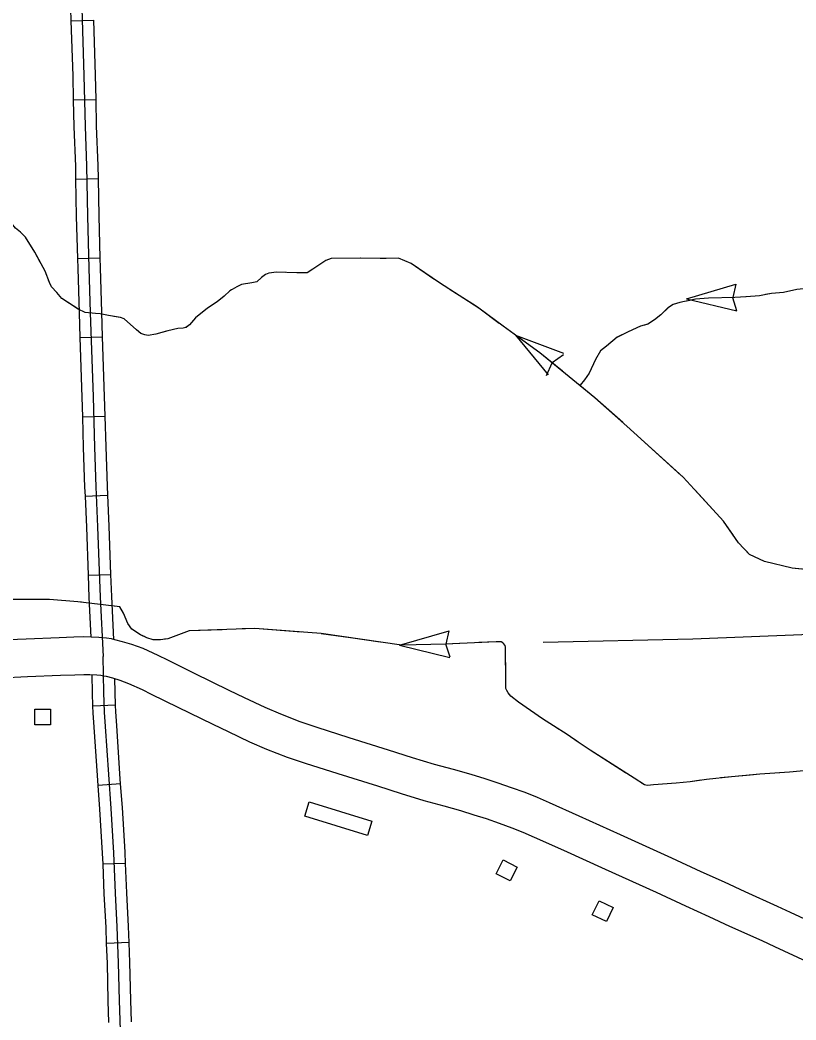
# Model space of a CAD drawing. Extents: x 1084508 to 1142749, y 1057638 to 1093403.
# Drawn here: x 1130896 to 1132518, y 1070353 to 1072445 of the extents above; entities that cross this region are included whole.
import ezdxf

# ---------------------------------------------------------------- set-up
doc = ezdxf.new("R2010")
doc.units = 0
for name, color, linetype in [('Level 10', 7, 'Continuous'), ('Level 32', 7, 'Continuous'), ('Level 43', 7, 'Continuous'), ('Level 5', 7, 'Continuous'), ('Level 56', 7, 'Continuous')]:
    doc.layers.add(name, color=color, linetype=linetype)

msp = doc.modelspace()

# ---------------------------------------------------------------- linework, layer by layer
at = {"layer": 'Level 10'}
for points in [[(1131076.7, 1071152.3), (1131060.3, 1071153.5), (1131044.6, 1071154.2), (1131029.2, 1071154.6), (1131008.2, 1071153.9), (1130977.4, 1071152.9), (1130908.5, 1071150.1), (1130852.7, 1071147.8), (1130762.6, 1071143.6)], [(1132573.8, 1070547.1), (1132506.4, 1070578.1), (1132479.4, 1070591), (1132411.6, 1070621.3), (1132368.3, 1070641.5), (1132319.5, 1070663.5), (1132258.4, 1070692), (1132151.2, 1070740.4), (1132064.5, 1070779.9), (1132002.5, 1070807.6), (1131977.5, 1070818.7), (1131951.7, 1070829.1), (1131923.4, 1070839.2), (1131895.4, 1070849), (1131868.4, 1070857.6), (1131839.2, 1070867.1), (1131802.1, 1070877.2), (1131762, 1070888.1), (1131716.2, 1070902), (1131666.5, 1070918), (1131584, 1070943.6), (1131516.8, 1070964.9), (1131481.5, 1070977.1), (1131440.8, 1070992.8), (1131408, 1071006.7), (1131364.9, 1071027.6), (1131333.4, 1071042.7), (1131260.6, 1071078.4), (1131204.9, 1071105.7), (1131184.7, 1071115.7), (1131153, 1071130.1), (1131129.7, 1071138.8), (1131110.4, 1071144.7), (1131094.3, 1071148.7), (1131086.8, 1071150.4), (1131076.7, 1071152.3)], [(1130767.7, 1071065.2), (1130856.2, 1071069.4), (1130911.7, 1071071.7), (1130980.2, 1071074.5), (1131010.7, 1071075.5), (1131029.5, 1071076.1), (1131042, 1071075.8), (1131056.5, 1071075.2), (1131064.8, 1071074.7)], [(1131064.8, 1071074.7), (1131070.7, 1071073.6), (1131076, 1071072.3), (1131089.5, 1071069), (1131104.4, 1071064.5), (1131123, 1071057.5), (1131151, 1071044.8), (1131170.3, 1071035.2), (1131226.1, 1071008), (1131299.1, 1070972.1), (1131330.8, 1070956.9), (1131375.6, 1070935.2), (1131411.3, 1070920), (1131454.6, 1070903.3), (1131492.1, 1070890.4), (1131560.5, 1070868.8), (1131642.9, 1070843.1), (1131692.8, 1070827.1), (1131740.3, 1070812.7), (1131781.5, 1070801.5), (1131816.7, 1070791.9), (1131844.3, 1070782.9), (1131870.6, 1070774.6), (1131897.2, 1070765.3), (1131923.8, 1070755.7), (1131947, 1070746.4), (1131970.6, 1070735.9), (1132032.2, 1070708.4), (1132118.8, 1070669), (1132225.7, 1070620.7), (1132286.8, 1070592.2), (1132335.6, 1070570.2), (1132379, 1070549.9), (1132446.4, 1070519.8), (1132473.1, 1070507), (1132540.8, 1070475.9)]]:
    msp.add_lwpolyline(points, dxfattribs=at)
at = {"layer": 'Level 32'}
for p, q in [((1131002.2, 1072443.2), (1131049.3, 1072444.8)), ((1131007.1, 1072277.9), (1131054.2, 1072278.9)), ((1131012, 1072112.3), (1131059.1, 1072113.2)), ((1131015.8, 1071946.4), (1131062.9, 1071947.7)), ((1131020.9, 1071780.6), (1131067.9, 1071782.2)), ((1131026.2, 1071615.1), (1131073.2, 1071616.4)), ((1131031.8, 1071449.1), (1131078.8, 1071451.2)), ((1131038.2, 1071283.7), (1131085.2, 1071285.4)), ((1131095.5, 1071011.7), (1131048.4, 1071010)), ((1131106.2, 1070847.2), (1131059.3, 1070843.8)), ((1131116.6, 1070681.1), (1131069.6, 1070679.1)), ((1131124.1, 1070515.4), (1131077, 1070513.7))]:
    msp.add_line(p, q, dxfattribs=at)
for points in [[(1131011.6, 1072775.2), (1131016.7, 1072640.2), (1131024.9, 1072469.5), (1131029.6, 1072329), (1131031.8, 1072222.3), (1131035.1, 1072139.7), (1131036.9, 1072034.3), (1131039.9, 1071925.5), (1131042.7, 1071833), (1131048.6, 1071656.8), (1131051.4, 1071551.3), (1131054.5, 1071468.6), (1131058.1, 1071385.1), (1131063.4, 1071238.1), (1131069.5, 1071113.7)], [(1130994.7, 1072608.5), (1131001.3, 1072468.5), (1131002.2, 1072443.2)], [(1131002.2, 1072443.2), (1131006.1, 1072328.4), (1131007.1, 1072277.9)], [(1131049.3, 1072444.8), (1131053.2, 1072329.7), (1131054.2, 1072278.9)], [(1131007.1, 1072277.9), (1131008.2, 1072221.6), (1131011.6, 1072139), (1131012, 1072112.3)], [(1131054.2, 1072278.9), (1131055.3, 1072223), (1131058.6, 1072140.4), (1131059.1, 1072113.2)], [(1131012, 1072112.3), (1131013.4, 1072033.8), (1131015.8, 1071946.4)], [(1131059.1, 1072113.2), (1131060.4, 1072034.9), (1131062.9, 1071947.7)], [(1131015.8, 1071946.4), (1131016.4, 1071924.8), (1131019.2, 1071832.3), (1131020.9, 1071780.6)], [(1131062.9, 1071947.7), (1131063.5, 1071926.2), (1131066.2, 1071833.7), (1131067.9, 1071782.2)], [(1131067.9, 1071782.2), (1131072.1, 1071657.5), (1131073.2, 1071616.4)], [(1131020.9, 1071780.6), (1131025, 1071656.1), (1131026.2, 1071615.1)], [(1131026.2, 1071615.1), (1131027.9, 1071550.5), (1131031, 1071467.7), (1131031.8, 1071449.1)], [(1131073.2, 1071616.4), (1131075, 1071552), (1131078, 1071469.6), (1131078.8, 1071451.2)], [(1131031.8, 1071449.1), (1131034.6, 1071384.2), (1131038.2, 1071283.7)], [(1131078.8, 1071451.2), (1131081.6, 1071386), (1131085.2, 1071285.4)], [(1131038.2, 1071283.7), (1131039.8, 1071237.1), (1131043.9, 1071154.2)], [(1131085.2, 1071285.4), (1131086.9, 1071239.1), (1131091.3, 1071149.4)], [(1131105.8, 1070332.2), (1131103.9, 1070394.4), (1131102.1, 1070473), (1131099.3, 1070548.3), (1131095.7, 1070618.4), (1131092.1, 1070703.4), (1131086.4, 1070796.1), (1131081.2, 1070866.7), (1131074.6, 1070967.5), (1131072.4, 1070997), (1131070.9, 1071038.3), (1131069.5, 1071113.7)], [(1131048.4, 1071010), (1131047.4, 1071037.6), (1131046.7, 1071075.6)], [(1131095.5, 1071011.7), (1131094.5, 1071038.9), (1131093.9, 1071067.7)], [(1131059.3, 1070843.8), (1131057.7, 1070865.1), (1131051.2, 1070965.9), (1131048.9, 1070995.6), (1131048.4, 1071010)], [(1131106.2, 1070847.2), (1131104.7, 1070868.3), (1131098.1, 1070969.2), (1131095.9, 1070998.3), (1131095.5, 1071011.7)], [(1131069.6, 1070679.1), (1131068.6, 1070702.2), (1131062.9, 1070794.5), (1131059.3, 1070843.8)], [(1131116.6, 1070681.1), (1131115.6, 1070704.7), (1131109.8, 1070797.7), (1131106.2, 1070847.2)], [(1131077, 1070513.7), (1131075.8, 1070547.2), (1131072.1, 1070617.3), (1131069.6, 1070679.1)], [(1131124.1, 1070515.4), (1131122.8, 1070549.3), (1131119.2, 1070619.5), (1131116.6, 1070681.1)], [(1131081.8, 1070348.2), (1131080.4, 1070393.8), (1131078.6, 1070472.3), (1131077, 1070513.7)], [(1131128.8, 1070349.6), (1131127.4, 1070395), (1131125.6, 1070473.7), (1131124.1, 1070515.4)]]:
    msp.add_lwpolyline(points, dxfattribs=at)
at = {"layer": 'Level 43'}
for p, q in [((1132289.1, 1071861.5), (1132392.3, 1071892.4)), ((1132392.3, 1071892.4), (1132385.7, 1071864.5)), ((1132289.1, 1071861.5), (1132394, 1071836.7)), ((1132394, 1071836.7), (1132385.7, 1071864.1)), ((1131931.3, 1071785.9), (1131999.6, 1071702.6)), ((1131931.3, 1071785.9), (1132032.1, 1071747.9)), ((1132031.9, 1071744.8), (1132008.6, 1071728)), ((1131996.6, 1071701.6), (1132008.4, 1071727.7)), ((1131689.5, 1071137.2), (1131792.8, 1071167.5)), ((1131792.1, 1071167.7), (1131786, 1071139.7)), ((1131689.5, 1071137.2), (1131794.1, 1071111.8)), ((1131794.8, 1071112), (1131786.1, 1071139.3))]:
    msp.add_line(p, q, dxfattribs=at)
for points in [[(1130938, 1071938.5), (1130926.7, 1071959.4), (1130907.1, 1071990.6), (1130896.6, 1072000.9), (1130886.4, 1072009.4), (1130878.8, 1072019), (1130873.4, 1072026.7), (1130863.6, 1072036.9)], [(1131432.1, 1071917.5), (1131415.9, 1071915.5), (1131409.1, 1071912.9), (1131400.9, 1071906.4), (1131390.7, 1071897.3), (1131380.2, 1071895.1), (1131359, 1071891.9), (1131348.8, 1071886.8), (1131334.3, 1071878.1), (1131322.7, 1071867.6), (1131308.2, 1071855.4), (1131287.5, 1071842.3), (1131262.6, 1071821.9), (1131250.4, 1071807.1), (1131242.8, 1071801.8), (1131237.1, 1071800.3), (1131226, 1071799.5), (1131204.8, 1071795), (1131180.1, 1071787.9), (1131163.9, 1071784.7), (1131156.9, 1071786.2), (1131148.6, 1071789), (1131139.3, 1071796.7), (1131113.8, 1071819.6), (1131105.6, 1071822.5), (1131080.6, 1071827), (1131063.3, 1071830.1), (1131053.4, 1071831.3), (1131032.4, 1071833), (1131017.7, 1071840), (1130983.4, 1071862.5), (1130972.6, 1071874.9), (1130961.6, 1071886.8), (1130957.3, 1071895.9), (1130948.2, 1071919.5), (1130926.7, 1071959.4), (1130907.1, 1071990.6), (1130896.6, 1072000.9), (1130886.4, 1072009.4)], [(1132538.7, 1071295.7), (1132510.2, 1071298.5), (1132452, 1071312.5), (1132420.7, 1071327.1), (1132397.8, 1071351.7), (1132366.5, 1071396.5), (1132282, 1071488.8), (1132164.6, 1071595.1), (1132097.5, 1071655), (1131982.8, 1071749), (1131905.6, 1071804.4), (1131854.7, 1071842.4), (1131772.5, 1071895), (1131713.2, 1071935.3), (1131687, 1071946.5), (1131661.2, 1071946), (1131607.5, 1071947.1), (1131546.6, 1071946), (1131535.4, 1071942), (1131508.2, 1071924), (1131496.1, 1071915.9), (1131474.3, 1071916.3), (1131432.1, 1071917.5)], [(1131607.1, 1071947.1), (1131546.6, 1071946), (1131535.4, 1071942), (1131508.2, 1071924), (1131496.1, 1071915.9), (1131491.4, 1071916)], [(1131760.6, 1071903.1), (1131713.2, 1071935.3), (1131687, 1071946.5), (1131661.2, 1071946), (1131648.5, 1071946.2)], [(1131432.1, 1071917.5), (1131415.9, 1071915.5), (1131409.1, 1071912.9), (1131400.9, 1071906.4), (1131390.7, 1071897.3), (1131380.2, 1071895.1), (1131376.5, 1071894.5)], [(1131449.9, 1071917), (1131432.1, 1071917.5)], [(1131019, 1071839.2), (1130983.4, 1071862.5), (1130972.6, 1071874.9), (1130961.6, 1071886.8), (1130957.3, 1071895.9), (1130955.3, 1071901)], [(1131338.3, 1071880.5), (1131334.3, 1071878.1), (1131322.7, 1071867.6), (1131308.2, 1071855.4), (1131287.5, 1071842.3), (1131262.6, 1071821.9), (1131250.4, 1071807.1), (1131242.9, 1071801.8)], [(1131847.7, 1071847), (1131795.3, 1071880.5)], [(1132519.8, 1071881.1), (1132491.9, 1071874.7), (1132466.7, 1071873), (1132452.2, 1071870.4), (1132442, 1071867.7), (1132414, 1071866.1), (1132389.9, 1071864.4), (1132335.1, 1071862.8), (1132308.2, 1071861.2), (1132274.9, 1071853.7), (1132261, 1071849.9), (1132251.3, 1071843.5), (1132235.2, 1071827.9), (1132222.3, 1071817.7), (1132208.4, 1071808.6), (1132192.8, 1071804.8), (1132167.5, 1071793), (1132144.4, 1071781.2), (1132121.9, 1071762.9), (1132109.5, 1071752.7), (1132098.8, 1071735), (1132085.4, 1071706.5), (1132075.7, 1071692), (1132067.1, 1071681.2)], [(1132413.3, 1071866), (1132389.9, 1071864.4), (1132335.1, 1071862.8), (1132308.2, 1071861.2), (1132289.6, 1071857)], [(1132573.5, 1071870.1), (1132559, 1071881.1), (1132548.3, 1071883.8), (1132519.8, 1071881.1), (1132491.9, 1071874.7), (1132466.7, 1071873), (1132454.3, 1071870.8)], [(1131897.8, 1071810.3), (1131854.7, 1071842.4), (1131847.7, 1071847)], [(1131202.2, 1071794.2), (1131180.1, 1071787.9), (1131163.9, 1071784.7), (1131156.9, 1071786.2), (1131148.6, 1071789), (1131139.3, 1071796.7), (1131113.8, 1071819.6), (1131105.6, 1071822.5), (1131092, 1071824.9)], [(1132251.1, 1071843.3), (1132235.2, 1071827.9), (1132222.3, 1071817.7), (1132208.4, 1071808.6), (1132201.6, 1071806.9)], [(1132201.6, 1071806.9), (1132192.8, 1071804.8), (1132167.5, 1071793), (1132145.1, 1071781.5)], [(1132029.9, 1071710.4), (1131982.8, 1071749), (1131931.3, 1071785.9)], [(1132112.9, 1071755.5), (1132109.5, 1071752.7), (1132098.8, 1071735), (1132085.4, 1071706.5), (1132075.7, 1071692), (1132067.1, 1071681.2)], [(1132156, 1071602.8), (1132097.5, 1071655), (1132062, 1071684.1)], [(1132278.9, 1071491.6), (1132186.7, 1071575.1)], [(1132387.3, 1071366.7), (1132366.5, 1071396.5), (1132307.1, 1071461.3)], [(1132529.6, 1071296.6), (1132510.2, 1071298.5), (1132452, 1071312.5), (1132420.7, 1071327.1), (1132413.6, 1071334.7)], [(1132615.1, 1070882), (1132504.5, 1070872), (1132442.7, 1070867.3), (1132383.1, 1070862.1), (1132330.9, 1070856.6), (1132296.7, 1070851.3), (1132267.2, 1070848.6), (1132219.8, 1070845.3), (1132207.9, 1070843.9), (1132204.1, 1070844.4), (1132201, 1070845.3), (1132179.5, 1070859.3), (1132087.6, 1070917.9), (1132062.8, 1070934.7), (1132039.4, 1070950.7), (1132011.2, 1070968.4), (1131988.1, 1070983), (1131937.6, 1071018), (1131921.9, 1071030.5), (1131916.1, 1071037.6), (1131913.3, 1071042.3), (1131911.6, 1071047), (1131911.6, 1071057), (1131910.5, 1071133.1), (1131909.7, 1071137), (1131906.7, 1071140.9), (1131905.3, 1071142.5), (1131902, 1071144.2), (1131891.2, 1071144.7), (1131785.6, 1071139.5), (1131693.2, 1071137.3), (1131525.3, 1071161.5), (1131386.5, 1071172.2), (1131249.7, 1071167.5), (1131204.7, 1071150.5), (1131189.4, 1071148.8), (1131174.1, 1071148.8), (1131161.1, 1071152.9), (1131147.4, 1071159.3), (1131129.7, 1071170.6), (1131121.6, 1071182.8), (1131111.9, 1071204.6), (1131104.6, 1071217.5), (1131016.7, 1071228), (1130957.7, 1071232.8), (1130866.7, 1071232.8)], [(1131024.7, 1071227), (1131016.7, 1071228), (1130957.7, 1071232.8), (1130900.6, 1071232.8)], [(1131157.3, 1071154.7), (1131147.4, 1071159.3), (1131129.7, 1071170.6), (1131121.6, 1071182.8), (1131111.9, 1071204.6), (1131104.6, 1071217.5), (1131087.9, 1071219.5)], [(1131318.7, 1071169.8), (1131249.7, 1071167.5), (1131204.7, 1071150.5), (1131197.6, 1071149.7)], [(1131484.1, 1071164.6), (1131386.5, 1071172.2), (1131360.2, 1071171.3)], [(1131587, 1071152.6), (1131525.5, 1071161.4)], [(1131648.5, 1071143.7), (1131587, 1071152.6)], [(1131813.7, 1071140.9), (1131785.6, 1071139.5), (1131693.2, 1071137.3), (1131689.5, 1071137.8)], [(1131911.5, 1071070.5), (1131910.5, 1071133.1), (1131909.7, 1071137), (1131906.7, 1071140.9), (1131905.3, 1071142.5), (1131902, 1071144.2), (1131891.2, 1071144.7), (1131855.1, 1071142.9)], [(1132022.8, 1070961.1), (1132011.2, 1070968.4), (1131988.1, 1070983), (1131937.6, 1071018), (1131921.9, 1071030.5), (1131920.8, 1071031.8)], [(1132161.7, 1070870.7), (1132087.6, 1070917.9), (1132062.8, 1070934.7), (1132057.4, 1070938.4)], [(1132422.2, 1070865.5), (1132383.1, 1070862.1), (1132360.3, 1070859.7)], [(1132484.1, 1070870.5), (1132442.7, 1070867.3), (1132422.2, 1070865.5)], [(1132319.2, 1070854.8), (1132296.7, 1070851.3), (1132267.2, 1070848.6), (1132219.8, 1070845.3), (1132207.9, 1070843.9), (1132204.1, 1070844.4), (1132201, 1070845.3), (1132196.5, 1070848.2)]]:
    msp.add_lwpolyline(points, dxfattribs=at)
at = {"layer": 'Level 5'}
msp.add_lwpolyline([(1132758.2, 1071167.8), (1132302.2, 1071149.9), (1131989.4, 1071142.9)], dxfattribs=at)
at = {"layer": 'Level 56'}
for points in [[(1130927, 1070971), (1130927, 1071003.7), (1130959.8, 1071003.7), (1130959.8, 1070971)], [(1131491, 1070780), (1131500.3, 1070810), (1131631.4, 1070769.4), (1131622.2, 1070739.4)], [(1131891.2, 1070659.3), (1131906.2, 1070688.3), (1131935.3, 1070673.4), (1131920.4, 1070644.3)], [(1132092.2, 1070573.5), (1132106.2, 1070603), (1132135.8, 1070589), (1132121.8, 1070559.5)]]:
    msp.add_lwpolyline(points, close=True, dxfattribs=at)

doc.saveas('drawing.dxf')
